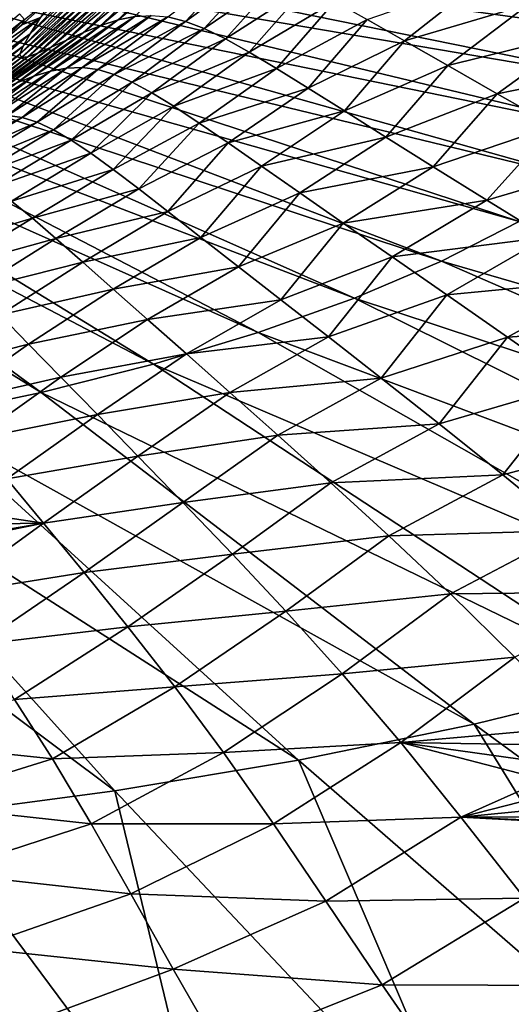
# Model space of a CAD drawing. Header units: metres. Extents: x -106 to 264, y -111 to 81.
# Tile 394 of 549: x 208.57 to 213.25, y 17.44 to 26.81. Entities that reach past the tile are written whole.
import ezdxf

# ---------------------------------------------------------------- set-up
doc = ezdxf.new("R2010")
doc.units = ezdxf.units.M
doc.layers.add('solid_20422013', color=7, linetype='CONTINUOUS')

msp = doc.modelspace()

# ---------------------------------------------------------------- linework, layer by layer
at = {"layer": 'solid_20422013'}
for points in [[(215.253754, 26.564379, 211.007401), (207.706512, 27.836481, 209.23465), (207.593826, 27.616451, 209.845993)], [(215.253754, 26.564379, 211.007401), (215.463913, 27.010214, 209.768433), (207.706512, 27.836481, 209.23465)], [(214.931717, 26.126331, 212.224731), (207.593826, 27.616451, 209.845993), (207.426468, 27.400486, 210.446045)], [(214.931717, 26.126331, 212.224731), (215.253754, 26.564379, 211.007401), (207.593826, 27.616451, 209.845993)], [(214.500168, 25.699286, 213.411514), (207.426468, 27.400486, 210.446045), (207.205673, 27.190142, 211.030487)], [(214.500168, 25.699286, 213.411514), (214.931717, 26.126331, 212.224731), (207.426468, 27.400486, 210.446045)], [(208.669449, 26.675392, 45.747894), (209.345657, 27.390617, 38.714874), (209.248474, 27.217571, 46.061985)], [(208.669449, 26.675392, 45.747894), (208.767532, 26.832958, 38.550438), (209.345657, 27.390617, 38.714874)], [(210.146286, 26.795504, 115.371971), (209.980286, 26.837158, 112.025116), (210.680466, 27.365433, 113.244614)], [(210.146286, 26.795504, 115.371971), (210.680466, 27.365433, 113.244614), (210.86554, 27.315186, 116.619293)], [(209.342728, 26.756367, 96.448364), (209.823624, 27.228172, 92.959274), (210.000183, 27.298092, 97.511017)], [(209.508255, 26.810064, 100.698074), (209.342728, 26.756367, 96.448364), (210.000183, 27.298092, 97.511017)], [(209.508255, 26.810064, 100.698074), (210.000183, 27.298092, 97.511017), (210.173904, 27.351793, 101.804337)], [(209.667023, 26.843006, 104.702019), (209.508255, 26.810064, 100.698074), (210.173904, 27.351793, 101.804337)], [(210.32637, 26.726273, 118.527451), (210.146286, 26.795504, 115.371971), (210.86554, 27.315186, 116.619293)], [(210.32637, 26.726273, 118.527451), (210.86554, 27.315186, 116.619293), (211.07016, 27.235439, 119.795761)], [(213.962311, 25.286373, 214.559036), (207.205673, 27.190142, 211.030487), (206.933029, 26.986931, 211.595123)], [(213.962311, 25.286373, 214.559036), (214.500168, 25.699286, 213.411514), (207.205673, 27.190142, 211.030487)], [(208.602234, 26.558929, 52.595913), (209.248474, 27.217571, 46.061985), (209.183701, 27.089401, 53.0466)], [(208.602234, 26.558929, 52.595913), (208.669449, 26.675392, 45.747894), (209.248474, 27.217571, 46.061985)], [(209.175888, 26.689259, 91.943687), (209.652206, 27.15155, 88.139717), (209.823624, 27.228172, 92.959274)], [(209.342728, 26.756367, 96.448364), (209.175888, 26.689259, 91.943687), (209.823624, 27.228172, 92.959274)], [(210.526871, 26.628746, 121.505142), (210.32637, 26.726273, 118.527451), (211.07016, 27.235439, 119.795761)], [(210.526871, 26.628746, 121.505142), (211.07016, 27.235439, 119.795761), (211.301712, 27.125647, 122.78756)], [(212.231628, 26.610706, 130.792313), (211.875366, 26.813873, 128.271561), (212.96788, 27.192062, 130.956375)], [(212.231628, 26.610706, 130.792313), (212.96788, 27.192062, 130.956375), (213.413895, 26.957979, 133.341202)], [(208.572678, 26.483912, 59.111008), (209.183701, 27.089401, 53.0466), (209.158905, 27.006948, 59.684116)], [(208.572678, 26.483912, 59.111008), (208.602234, 26.558929, 52.595913), (209.183701, 27.089401, 53.0466)], [(208.868317, 26.548553, 82.136009), (209.357101, 27.016457, 77.659363), (209.493988, 27.077763, 83.042961)], [(209.015244, 26.617174, 87.175682), (208.868317, 26.548553, 82.136009), (209.493988, 27.077763, 83.042961)], [(209.015244, 26.617174, 87.175682), (209.493988, 27.077763, 83.042961), (209.652206, 27.15155, 88.139717)], [(209.175888, 26.689259, 91.943687), (209.015244, 26.617174, 87.175682), (209.652206, 27.15155, 88.139717)], [(210.754196, 26.502319, 124.318596), (210.526871, 26.628746, 121.505142), (211.301712, 27.125647, 122.78756)], [(210.754196, 26.502319, 124.318596), (211.301712, 27.125647, 122.78756), (211.567642, 26.985296, 125.608276)], [(213.322128, 24.890623, 215.658875), (206.933029, 26.986931, 211.595123), (206.610535, 26.792316, 212.135864)], [(213.322128, 24.890623, 215.658875), (213.962311, 25.286373, 214.559036), (206.933029, 26.986931, 211.595123)], [(208.58728, 26.450916, 65.311508), (208.572678, 26.483912, 59.111008), (209.158905, 27.006948, 59.684116)], [(208.58728, 26.450916, 65.311508), (209.158905, 27.006948, 59.684116), (209.181213, 26.971157, 65.990402)], [(208.590866, 26.761013, 30.990833), (208.88916, 27.031651, 30.990953), (208.767532, 26.832958, 38.550438)], [(208.615784, 26.81415, 30.785961), (208.88916, 27.031651, 30.990953), (208.590866, 26.761013, 30.990833)], [(208.742752, 26.492018, 76.816803), (209.25, 26.977587, 71.978645), (209.357101, 27.016457, 77.659363)], [(208.868317, 26.548553, 82.136009), (208.742752, 26.492018, 76.816803), (209.357101, 27.016457, 77.659363)], [(211.014786, 26.346394, 126.981369), (210.754196, 26.502319, 124.318596), (211.567642, 26.985296, 125.608276)], [(211.014786, 26.346394, 126.981369), (211.567642, 26.985296, 125.608276), (211.875366, 26.813873, 128.271561)], [(208.646439, 26.456488, 71.210976), (208.58728, 26.450916, 65.311508), (209.181213, 26.971157, 65.990402)], [(208.646439, 26.456488, 71.210976), (209.181213, 26.971157, 65.990402), (209.25, 26.977587, 71.978645)], [(208.742752, 26.492018, 76.816803), (208.646439, 26.456488, 71.210976), (209.25, 26.977587, 71.978645)], [(212.642548, 26.374998, 133.186554), (212.231628, 26.610706, 130.792313), (213.413895, 26.957979, 133.341202)], [(212.642548, 26.374998, 133.186554), (213.413895, 26.957979, 133.341202), (213.926254, 26.691261, 135.608795)], [(212.584351, 24.514936, 216.703003), (206.610535, 26.792316, 212.135864), (206.240524, 26.607698, 212.648865)], [(212.584351, 24.514936, 216.703003), (213.322128, 24.890623, 215.658875), (206.610535, 26.792316, 212.135864)], [(208.615784, 26.81415, 30.785961), (207.380478, 25.845434, 30.785961), (208.567871, 26.867413, 30.574986)], [(208.615784, 26.81415, 30.785961), (207.630997, 25.994396, 30.990501), (207.380478, 25.845434, 30.785961)], [(208.615784, 26.81415, 30.785961), (208.276337, 26.493219, 30.990709), (207.630997, 25.994396, 30.990501)], [(208.155273, 26.310629, 38.568382), (208.767532, 26.832958, 38.550438), (208.669449, 26.675392, 45.747894)], [(208.155273, 26.310629, 38.568382), (208.276337, 26.493219, 30.990709), (208.767532, 26.832958, 38.550438)], [(208.276337, 26.493219, 30.990709), (208.590866, 26.761013, 30.990833), (208.767532, 26.832958, 38.550438)], [(208.615784, 26.81415, 30.785961), (208.590866, 26.761013, 30.990833), (208.276337, 26.493219, 30.990709)], [(208.704712, 26.273836, 96.569748), (209.342728, 26.756367, 96.448364), (209.508255, 26.810064, 100.698074)], [(208.863678, 26.322582, 100.810661), (208.704712, 26.273836, 96.569748), (209.508255, 26.810064, 100.698074)], [(208.863678, 26.322582, 100.810661), (209.508255, 26.810064, 100.698074), (209.667023, 26.843006, 104.702019)], [(209.015686, 26.350718, 104.799721), (208.863678, 26.322582, 100.810661), (209.667023, 26.843006, 104.702019)], [(209.015686, 26.350718, 104.799721), (209.667023, 26.843006, 104.702019), (209.822449, 26.852516, 108.473083)], [(209.163956, 26.355743, 108.55172), (209.015686, 26.350718, 104.799721), (209.822449, 26.852516, 108.473083)], [(209.163956, 26.355743, 108.55172), (209.822449, 26.852516, 108.473083), (209.980286, 26.837158, 112.025116)], [(209.313782, 26.33621, 112.082771), (209.163956, 26.355743, 108.55172), (209.980286, 26.837158, 112.025116)], [(209.313782, 26.33621, 112.082771), (209.980286, 26.837158, 112.025116), (210.146286, 26.795504, 115.371971)], [(209.47049, 26.290676, 115.408966), (209.313782, 26.33621, 112.082771), (210.146286, 26.795504, 115.371971)], [(209.47049, 26.290676, 115.408966), (210.146286, 26.795504, 115.371971), (210.32637, 26.726273, 118.527451)], [(211.314835, 26.160292, 129.507355), (211.014786, 26.346394, 126.981369), (211.875366, 26.813873, 128.271561)], [(211.314835, 26.160292, 129.507355), (211.875366, 26.813873, 128.271561), (212.231628, 26.610706, 130.792313)], [(208.544006, 26.211311, 92.067581), (209.175888, 26.689259, 91.943687), (209.342728, 26.756367, 96.448364)], [(208.704712, 26.273836, 96.569748), (208.544006, 26.211311, 92.067581), (209.342728, 26.756367, 96.448364)], [(209.639481, 26.217846, 118.546066), (209.47049, 26.290676, 115.408966), (210.32637, 26.726273, 118.527451)], [(209.639481, 26.217846, 118.546066), (210.32637, 26.726273, 118.527451), (210.526871, 26.628746, 121.505142)], [(211.754395, 24.162066, 217.683746), (206.240524, 26.607698, 212.648865), (205.825668, 26.434402, 213.130402)], [(211.754395, 24.162066, 217.683746), (212.584351, 24.514936, 216.703003), (206.240524, 26.607698, 212.648865)], [(208.058014, 26.167709, 45.780872), (208.669449, 26.675392, 45.747894), (208.602234, 26.558929, 52.595913)], [(208.058014, 26.167709, 45.780872), (208.155273, 26.310629, 38.568382), (208.669449, 26.675392, 45.747894)], [(208.246994, 26.0767, 82.247414), (208.868317, 26.548553, 82.136009), (209.015244, 26.617174, 87.175682)], [(208.388977, 26.14295, 87.296135), (208.246994, 26.0767, 82.247414), (209.015244, 26.617174, 87.175682)], [(208.388977, 26.14295, 87.296135), (209.015244, 26.617174, 87.175682), (209.175888, 26.689259, 91.943687)], [(208.544006, 26.211311, 92.067581), (208.388977, 26.14295, 87.296135), (209.175888, 26.689259, 91.943687)], [(209.826569, 26.116909, 121.508705), (209.639481, 26.217846, 118.546066), (210.526871, 26.628746, 121.505142)], [(209.826569, 26.116909, 121.508705), (210.526871, 26.628746, 121.505142), (210.754196, 26.502319, 124.318596)], [(211.659714, 25.943138, 131.911407), (211.314835, 26.160292, 129.507355), (212.231628, 26.610706, 130.792313)], [(211.659714, 25.943138, 131.911407), (212.231628, 26.610706, 130.792313), (212.642548, 26.374998, 133.186554)], [(213.114258, 26.10594, 135.470383), (212.642548, 26.374998, 133.186554), (213.926254, 26.691261, 135.608795)], [(213.114258, 26.10594, 135.470383), (213.926254, 26.691261, 135.608795), (214.511139, 26.391151, 137.775436)], [(207.991409, 26.063911, 52.640369), (208.602234, 26.558929, 52.595913), (208.572678, 26.483912, 59.111008)], [(207.991409, 26.063911, 52.640369), (208.058014, 26.167709, 45.780872), (208.602234, 26.558929, 52.595913)], [(208.12561, 26.020712, 76.914627), (208.742752, 26.492018, 76.816803), (208.868317, 26.548553, 82.136009)], [(208.246994, 26.0767, 82.247414), (208.12561, 26.020712, 76.914627), (208.868317, 26.548553, 82.136009)], [(210.838394, 23.834599, 218.593933), (205.825668, 26.434402, 213.130402), (205.368988, 26.273674, 213.577026)], [(210.838394, 23.834599, 218.593933), (211.754395, 24.162066, 217.683746), (205.825668, 26.434402, 213.130402)], [(207.961884, 25.999151, 59.165649), (208.572678, 26.483912, 59.111008), (208.58728, 26.450916, 65.311508)], [(207.961884, 25.999151, 59.165649), (207.991409, 26.063911, 52.640369), (208.572678, 26.483912, 59.111008)], [(207.97554, 25.973547, 65.378464), (207.961884, 25.999151, 59.165649), (208.58728, 26.450916, 65.311508)], [(207.97554, 25.973547, 65.378464), (208.58728, 26.450916, 65.311508), (208.646439, 26.456488, 71.210976)], [(208.032547, 25.983482, 71.293121), (207.97554, 25.973547, 65.378464), (208.646439, 26.456488, 71.210976)], [(208.032547, 25.983482, 71.293121), (208.646439, 26.456488, 71.210976), (208.742752, 26.492018, 76.816803)], [(208.12561, 26.020712, 76.914627), (208.032547, 25.983482, 71.293121), (208.742752, 26.492018, 76.816803)], [(210.037674, 25.987152, 124.311325), (209.826569, 26.116909, 121.508705), (210.754196, 26.502319, 124.318596)], [(210.037674, 25.987152, 124.311325), (210.754196, 26.502319, 124.318596), (211.014786, 26.346394, 126.981369)], [(208.31485, 25.896917, 104.338623), (208.863678, 26.322582, 100.810661), (209.015686, 26.350718, 104.799721)], [(208.454071, 25.900314, 108.065605), (208.31485, 25.896917, 104.338623), (209.015686, 26.350718, 104.799721)], [(208.454071, 25.900314, 108.065605), (209.015686, 26.350718, 104.799721), (209.163956, 26.355743, 108.55172)], [(208.593445, 25.880259, 111.572113), (208.454071, 25.900314, 108.065605), (209.163956, 26.355743, 108.55172)], [(208.593445, 25.880259, 111.572113), (209.163956, 26.355743, 108.55172), (209.313782, 26.33621, 112.082771)], [(208.737595, 25.835346, 114.875809), (208.593445, 25.880259, 111.572113), (209.313782, 26.33621, 112.082771)], [(208.737595, 25.835346, 114.875809), (209.313782, 26.33621, 112.082771), (209.47049, 26.290676, 115.408966)], [(210.278687, 25.827854, 126.968361), (210.037674, 25.987152, 124.311325), (211.014786, 26.346394, 126.981369)], [(210.278687, 25.827854, 126.968361), (211.014786, 26.346394, 126.981369), (211.314835, 26.160292, 129.507355)], [(212.054718, 25.694012, 134.208557), (211.659714, 25.943138, 131.911407), (212.642548, 26.374998, 133.186554)], [(212.054718, 25.694012, 134.208557), (212.642548, 26.374998, 133.186554), (213.114258, 26.10594, 135.470383)], [(213.652557, 25.802586, 137.660049), (213.114258, 26.10594, 135.470383), (214.511139, 26.391151, 137.775436)], [(209.843094, 23.534931, 219.426895), (205.368988, 26.273674, 213.577026), (204.873779, 26.126669, 213.985535)], [(209.843094, 23.534931, 219.426895), (210.838394, 23.834599, 218.593933), (205.368988, 26.273674, 213.577026)], [(208.020874, 25.826639, 96.154785), (208.544006, 26.211311, 92.067581), (208.704712, 26.273836, 96.569748)], [(208.171158, 25.871473, 100.373497), (208.020874, 25.826639, 96.154785), (208.704712, 26.273836, 96.569748)], [(208.171158, 25.871473, 100.373497), (208.704712, 26.273836, 96.569748), (208.863678, 26.322582, 100.810661)], [(208.31485, 25.896917, 104.338623), (208.171158, 25.871473, 100.373497), (208.863678, 26.322582, 100.810661)], [(208.89122, 25.764259, 117.993927), (208.737595, 25.835346, 114.875809), (209.47049, 26.290676, 115.408966)], [(208.89122, 25.764259, 117.993927), (209.47049, 26.290676, 115.408966), (209.639481, 26.217846, 118.546066)], [(209.059387, 25.666086, 120.941811), (208.89122, 25.764259, 117.993927), (209.639481, 26.217846, 118.546066)], [(209.059387, 25.666086, 120.941811), (209.639481, 26.217846, 118.546066), (209.826569, 26.116909, 121.508705)], [(210.555237, 25.638208, 129.494415), (210.278687, 25.827854, 126.968361), (211.314835, 26.160292, 129.507355)], [(210.555237, 25.638208, 129.494415), (211.314835, 26.160292, 129.507355), (211.659714, 25.943138, 131.911407)], [(208.775803, 23.265259, 220.176559), (204.873779, 26.126669, 213.985535), (204.343628, 25.99444, 214.353012)], [(208.775803, 23.265259, 220.176559), (209.843094, 23.534931, 219.426895), (204.873779, 26.126669, 213.985535)], [(209.247238, 25.540031, 123.734215), (209.059387, 25.666086, 120.941811), (209.826569, 26.116909, 121.508705)], [(209.247238, 25.540031, 123.734215), (209.826569, 26.116909, 121.508705), (210.037674, 25.987152, 124.311325)], [(212.505112, 25.411993, 136.413879), (212.054718, 25.694012, 134.208557), (213.114258, 26.10594, 135.470383)], [(212.505112, 25.411993, 136.413879), (213.114258, 26.10594, 135.470383), (213.652557, 25.802586, 137.660049)], [(207.644394, 23.027554, 220.837418), (208.775803, 23.265259, 220.176559), (204.343628, 25.99444, 214.353012)], [(209.45993, 25.385302, 126.385902), (209.247238, 25.540031, 123.734215), (210.037674, 25.987152, 124.311325)], [(209.45993, 25.385302, 126.385902), (210.037674, 25.987152, 124.311325), (210.278687, 25.827854, 126.968361)], [(208.593445, 25.880259, 111.572113), (207.748718, 25.483326, 108.44931), (208.454071, 25.900314, 108.065605)], [(208.593445, 25.880259, 111.572113), (207.880203, 25.455906, 111.940094), (207.748718, 25.483326, 108.44931)], [(208.737595, 25.835346, 114.875809), (207.880203, 25.455906, 111.940094), (208.593445, 25.880259, 111.572113)], [(210.872208, 25.417177, 131.904526), (210.555237, 25.638208, 129.494415), (211.659714, 25.943138, 131.911407)], [(210.872208, 25.417177, 131.904526), (211.659714, 25.943138, 131.911407), (212.054718, 25.694012, 134.208557)], [(208.737595, 25.835346, 114.875809), (208.015945, 25.403574, 115.227699), (207.880203, 25.455906, 111.940094)], [(208.89122, 25.764259, 117.993927), (208.015945, 25.403574, 115.227699), (208.737595, 25.835346, 114.875809)], [(208.89122, 25.764259, 117.993927), (208.160248, 25.325014, 118.331238), (208.015945, 25.403574, 115.227699)], [(209.059387, 25.666086, 120.941811), (208.160248, 25.325014, 118.331238), (208.89122, 25.764259, 117.993927)], [(209.702438, 25.20104, 128.911621), (209.45993, 25.385302, 126.385902), (210.278687, 25.827854, 126.968361)], [(209.702438, 25.20104, 128.911621), (210.278687, 25.827854, 126.968361), (210.555237, 25.638208, 129.494415)], [(213.014999, 25.095562, 138.543152), (212.505112, 25.411993, 136.413879), (213.652557, 25.802586, 137.660049)], [(213.014999, 25.095562, 138.543152), (213.652557, 25.802586, 137.660049), (214.260025, 25.462511, 139.774094)], [(211.234421, 25.163687, 134.213806), (210.872208, 25.417177, 131.904526), (212.054718, 25.694012, 134.208557)], [(211.234421, 25.163687, 134.213806), (212.054718, 25.694012, 134.208557), (212.505112, 25.411993, 136.413879)], [(209.059387, 25.666086, 120.941811), (208.317673, 25.219257, 121.267044), (208.160248, 25.325014, 118.331238)], [(209.247238, 25.540031, 123.734215), (208.317673, 25.219257, 121.267044), (209.059387, 25.666086, 120.941811)], [(209.979111, 24.986139, 131.326035), (209.702438, 25.20104, 128.911621), (210.555237, 25.638208, 129.494415)], [(209.979111, 24.986139, 131.326035), (210.555237, 25.638208, 129.494415), (210.872208, 25.417177, 131.904526)], [(209.247238, 25.540031, 123.734215), (208.492889, 25.085403, 124.050926), (208.317673, 25.219257, 121.267044)], [(209.45993, 25.385302, 126.385902), (208.492889, 25.085403, 124.050926), (209.247238, 25.540031, 123.734215)], [(210.294083, 24.739426, 133.643814), (209.979111, 24.986139, 131.326035), (210.872208, 25.417177, 131.904526)], [(210.294083, 24.739426, 133.643814), (210.872208, 25.417177, 131.904526), (211.234421, 25.163687, 134.213806)], [(211.646667, 24.876661, 136.437378), (211.234421, 25.163687, 134.213806), (212.505112, 25.411993, 136.413879)], [(211.646667, 24.876661, 136.437378), (212.505112, 25.411993, 136.413879), (213.014999, 25.095562, 138.543152)], [(213.585831, 24.741749, 140.614044), (213.014999, 25.095562, 138.543152), (214.260025, 25.462511, 139.774094)], [(209.45993, 25.385302, 126.385902), (208.690567, 24.922548, 126.698669), (208.492889, 25.085403, 124.050926)], [(209.702438, 25.20104, 128.911621), (208.690567, 24.922548, 126.698669), (209.45993, 25.385302, 126.385902)], [(209.702438, 25.20104, 128.911621), (208.915085, 24.729687, 129.225861), (208.690567, 24.922548, 126.698669)], [(209.979111, 24.986139, 131.326035), (208.915085, 24.729687, 129.225861), (209.702438, 25.20104, 128.911621)], [(210.651566, 24.459721, 135.879608), (210.294083, 24.739426, 133.643814), (211.234421, 25.163687, 134.213806)], [(210.651566, 24.459721, 135.879608), (211.234421, 25.163687, 134.213806), (211.646667, 24.876661, 136.437378)], [(207.738403, 24.63641, 124.936363), (208.492889, 25.085403, 124.050926), (208.690567, 24.922548, 126.698669)], [(212.112732, 24.554358, 138.591064), (211.646667, 24.876661, 136.437378), (213.014999, 25.095562, 138.543152)], [(212.112732, 24.554358, 138.591064), (213.014999, 25.095562, 138.543152), (213.585831, 24.741749, 140.614044)], [(207.926544, 24.456888, 127.584946), (207.738403, 24.63641, 124.936363), (208.690567, 24.922548, 126.698669)], [(207.926544, 24.456888, 127.584946), (208.690567, 24.922548, 126.698669), (208.915085, 24.729687, 129.225861)], [(209.979111, 24.986139, 131.326035), (209.170273, 24.505533, 131.647537), (208.915085, 24.729687, 129.225861)], [(210.294083, 24.739426, 133.643814), (209.170273, 24.505533, 131.647537), (209.979111, 24.986139, 131.326035)], [(211.055222, 24.145485, 138.048386), (210.651566, 24.459721, 135.879608), (211.646667, 24.876661, 136.437378)], [(211.055222, 24.145485, 138.048386), (211.646667, 24.876661, 136.437378), (212.112732, 24.554358, 138.591064)], [(219.679672, 22.451397, 219.504883), (213.322128, 24.890623, 215.658875), (212.584351, 24.514936, 216.703003)], [(210.294083, 24.739426, 133.643814), (209.459869, 24.248766, 133.978653), (209.170273, 24.505533, 131.647537)], [(210.651566, 24.459721, 135.879608), (209.459869, 24.248766, 133.978653), (210.294083, 24.739426, 133.643814)], [(212.634247, 24.193687, 140.692047), (212.112732, 24.554358, 138.591064), (213.585831, 24.741749, 140.614044)], [(212.634247, 24.193687, 140.692047), (213.585831, 24.741749, 140.614044), (214.218613, 24.347372, 142.644516)], [(208.139694, 24.245895, 130.119202), (207.926544, 24.456888, 127.584946), (208.915085, 24.729687, 129.225861)], [(208.139694, 24.245895, 130.119202), (208.915085, 24.729687, 129.225861), (209.170273, 24.505533, 131.647537)], [(211.507141, 23.793821, 140.166153), (211.055222, 24.145485, 138.048386), (212.112732, 24.554358, 138.591064)], [(211.507141, 23.793821, 140.166153), (212.112732, 24.554358, 138.591064), (212.634247, 24.193687, 140.692047)], [(208.381241, 24.001925, 132.554901), (208.139694, 24.245895, 130.119202), (209.170273, 24.505533, 131.647537)], [(208.381241, 24.001925, 132.554901), (209.170273, 24.505533, 131.647537), (209.459869, 24.248766, 133.978653)], [(210.651566, 24.459721, 135.879608), (209.787598, 23.958055, 136.234146), (209.459869, 24.248766, 133.978653)], [(211.055222, 24.145485, 138.048386), (209.787598, 23.958055, 136.234146), (210.651566, 24.459721, 135.879608)], [(218.564362, 21.90892, 221.012726), (212.584351, 24.514936, 216.703003), (211.754395, 24.162066, 217.683746)], [(218.564362, 21.90892, 221.012726), (219.679672, 22.451397, 219.504883), (212.584351, 24.514936, 216.703003)], [(213.212677, 23.791395, 142.757721), (212.634247, 24.193687, 140.692047), (214.218613, 24.347372, 142.644516)], [(213.212677, 23.791395, 142.757721), (214.218613, 24.347372, 142.644516), (214.914352, 23.909252, 144.652466)], [(208.654556, 23.723457, 134.907791), (208.381241, 24.001925, 132.554901), (209.459869, 24.248766, 133.978653)], [(208.654556, 23.723457, 134.907791), (209.459869, 24.248766, 133.978653), (209.787598, 23.958055, 136.234146)], [(212.008972, 23.401525, 142.249161), (211.507141, 23.793821, 140.166153), (212.634247, 24.193687, 140.692047)], [(212.008972, 23.401525, 142.249161), (212.634247, 24.193687, 140.692047), (213.212677, 23.791395, 142.757721)], [(211.055222, 24.145485, 138.048386), (210.156616, 23.63147, 138.429321), (209.787598, 23.958055, 136.234146)], [(211.507141, 23.793821, 140.166153), (210.156616, 23.63147, 138.429321), (211.055222, 24.145485, 138.048386)], [(217.318939, 21.400032, 222.427277), (211.754395, 24.162066, 217.683746), (210.838394, 23.834599, 218.593933)], [(217.318939, 21.400032, 222.427277), (218.564362, 21.90892, 221.012726), (211.754395, 24.162066, 217.683746)], [(207.601212, 23.456818, 134.10112), (208.381241, 24.001925, 132.554901), (208.654556, 23.723457, 134.907791)], [(208.962952, 23.408869, 137.193665), (208.654556, 23.723457, 134.907791), (209.787598, 23.958055, 136.234146)], [(208.962952, 23.408869, 137.193665), (209.787598, 23.958055, 136.234146), (210.156616, 23.63147, 138.429321)], [(213.84935, 23.344238, 144.805405), (213.212677, 23.791395, 142.757721), (214.914352, 23.909252, 144.652466)], [(215.952164, 20.928299, 223.738617), (210.838394, 23.834599, 218.593933), (209.843094, 23.534931, 219.426895)], [(215.952164, 20.928299, 223.738617), (217.318939, 21.400032, 222.427277), (210.838394, 23.834599, 218.593933)], [(207.852982, 23.15642, 136.389008), (207.601212, 23.456818, 134.10112), (208.654556, 23.723457, 134.907791)], [(207.852982, 23.15642, 136.389008), (208.654556, 23.723457, 134.907791), (208.962952, 23.408869, 137.193665)], [(211.507141, 23.793821, 140.166153), (210.569, 23.265846, 140.580078), (210.156616, 23.63147, 138.429321)], [(212.008972, 23.401525, 142.249161), (210.569, 23.265846, 140.580078), (211.507141, 23.793821, 140.166153)], [(212.562408, 22.965395, 144.313675), (212.008972, 23.401525, 142.249161), (213.212677, 23.791395, 142.757721)], [(212.562408, 22.965395, 144.313675), (213.212677, 23.791395, 142.757721), (213.84935, 23.344238, 144.805405)], [(209.309036, 23.055353, 139.428604), (208.962952, 23.408869, 137.193665), (210.156616, 23.63147, 138.429321)], [(209.309036, 23.055353, 139.428604), (210.156616, 23.63147, 138.429321), (210.569, 23.265846, 140.580078)], [(214.473648, 20.497028, 224.937561), (209.843094, 23.534931, 219.426895), (208.775803, 23.265259, 220.176559)], [(214.473648, 20.497028, 224.937561), (215.952164, 20.928299, 223.738617), (209.843094, 23.534931, 219.426895)], [(208.134811, 22.819092, 138.625931), (207.852982, 23.15642, 136.389008), (208.962952, 23.408869, 137.193665)], [(208.134811, 22.819092, 138.625931), (208.962952, 23.408869, 137.193665), (209.309036, 23.055353, 139.428604)], [(212.008972, 23.401525, 142.249161), (211.026688, 22.857868, 142.702438), (210.569, 23.265846, 140.580078)], [(212.562408, 22.965395, 144.313675), (211.026688, 22.857868, 142.702438), (212.008972, 23.401525, 142.249161)], [(213.16684, 22.48254, 146.374298), (212.562408, 22.965395, 144.313675), (213.84935, 23.344238, 144.805405)], [(213.16684, 22.48254, 146.374298), (213.84935, 23.344238, 144.805405), (214.541504, 22.849554, 146.849533)], [(212.893814, 20.109241, 226.015732), (208.775803, 23.265259, 220.176559), (207.644394, 23.027554, 220.837418)], [(212.893814, 20.109241, 226.015732), (214.473648, 20.497028, 224.937561), (208.775803, 23.265259, 220.176559)], [(209.695007, 22.659384, 141.62886), (209.309036, 23.055353, 139.428604), (210.569, 23.265846, 140.580078)], [(209.695007, 22.659384, 141.62886), (210.569, 23.265846, 140.580078), (211.026688, 22.857868, 142.702438)], [(208.448868, 22.4415, 140.826935), (208.134811, 22.819092, 138.625931), (209.309036, 23.055353, 139.428604)], [(208.448868, 22.4415, 140.826935), (209.309036, 23.055353, 139.428604), (209.695007, 22.659384, 141.62886)], [(211.223755, 19.767656, 226.965576), (207.644394, 23.027554, 220.837418), (206.457169, 22.823551, 221.404663)], [(211.223755, 19.767656, 226.965576), (212.893814, 20.109241, 226.015732), (207.644394, 23.027554, 220.837418)], [(212.562408, 22.965395, 144.313675), (211.531555, 22.404232, 144.812332), (211.026688, 22.857868, 142.702438)], [(213.16684, 22.48254, 146.374298), (211.531555, 22.404232, 144.812332), (212.562408, 22.965395, 144.313675)], [(210.123062, 22.217426, 143.810745), (209.695007, 22.659384, 141.62886), (211.026688, 22.857868, 142.702438)], [(210.123062, 22.217426, 143.810745), (211.026688, 22.857868, 142.702438), (211.531555, 22.404232, 144.812332)], [(209.47522, 19.474665, 227.780441), (206.457169, 22.823551, 221.404663), (205.222855, 22.654743, 221.874161)], [(209.47522, 19.474665, 227.780441), (211.223755, 19.767656, 226.965576), (206.457169, 22.823551, 221.404663)], [(213.814255, 21.951084, 148.440369), (213.16684, 22.48254, 146.374298), (214.541504, 22.849554, 146.849533)], [(207.660507, 19.232313, 228.454651), (209.47522, 19.474665, 227.780441), (205.222855, 22.654743, 221.874161)], [(208.797302, 22.020229, 143.007034), (208.448868, 22.4415, 140.826935), (209.695007, 22.659384, 141.62886)], [(208.797302, 22.020229, 143.007034), (209.695007, 22.659384, 141.62886), (210.123062, 22.217426, 143.810745)], [(207.709579, 22.183455, 141.0112), (208.448868, 22.4415, 140.826935), (208.797302, 22.020229, 143.007034)], [(210.594269, 21.726103, 145.989655), (210.123062, 22.217426, 143.810745), (211.531555, 22.404232, 144.812332)], [(210.594269, 21.726103, 145.989655), (211.531555, 22.404232, 144.812332), (212.081573, 21.902164, 146.922852)], [(213.16684, 22.48254, 146.374298), (212.081573, 21.902164, 146.922852), (211.531555, 22.404232, 144.812332)], [(213.814255, 21.951084, 148.440369), (212.081573, 21.902164, 146.922852), (213.16684, 22.48254, 146.374298)], [(209.182114, 21.551901, 145.181091), (208.797302, 22.020229, 143.007034), (210.123062, 22.217426, 143.810745)], [(209.182114, 21.551901, 145.181091), (210.123062, 22.217426, 143.810745), (210.594269, 21.726103, 145.989655)], [(207.691223, 22.006903, 141.776123), (207.709579, 22.183455, 141.0112), (208.797302, 22.020229, 143.007034)], [(207.562897, 21.770651, 142.655792), (208.797302, 22.020229, 143.007034), (207.855057, 21.340721, 144.701508)], [(207.590851, 21.815399, 142.495255), (208.797302, 22.020229, 143.007034), (207.562897, 21.770651, 142.655792)], [(207.590851, 21.815399, 142.495255), (207.691223, 22.006903, 141.776123), (208.797302, 22.020229, 143.007034)], [(207.855057, 21.340721, 144.701508), (208.797302, 22.020229, 143.007034), (209.182114, 21.551901, 145.181091)], [(213.814255, 21.951084, 148.440369), (212.668243, 21.349779, 149.042221), (212.081573, 21.902164, 146.922852)], [(214.495209, 21.369352, 150.520142), (212.668243, 21.349779, 149.042221), (213.814255, 21.951084, 148.440369)], [(211.102631, 21.183018, 148.17543), (210.594269, 21.726103, 145.989655), (212.081573, 21.902164, 146.922852)], [(211.102631, 21.183018, 148.17543), (212.081573, 21.902164, 146.922852), (212.668243, 21.349779, 149.042221)], [(209.600723, 21.033781, 147.360168), (209.182114, 21.551901, 145.181091), (210.594269, 21.726103, 145.989655)], [(209.600723, 21.033781, 147.360168), (210.594269, 21.726103, 145.989655), (211.102631, 21.183018, 148.17543)], [(207.855057, 21.340721, 144.701508), (209.182114, 21.551901, 145.181091), (208.177902, 20.865452, 146.76416)], [(208.177902, 20.865452, 146.76416), (209.182114, 21.551901, 145.181091), (209.600723, 21.033781, 147.360168)], [(214.495209, 21.369352, 150.520142), (213.282455, 20.745274, 151.178253), (212.668243, 21.349779, 149.042221)], [(211.639206, 20.586172, 150.375687), (211.102631, 21.183018, 148.17543), (212.668243, 21.349779, 149.042221)], [(211.639206, 20.586172, 150.375687), (212.668243, 21.349779, 149.042221), (213.282455, 20.745274, 151.178253)], [(210.045609, 20.463848, 149.551147), (209.600723, 21.033781, 147.360168), (211.102631, 21.183018, 148.17543)], [(210.045609, 20.463848, 149.551147), (211.102631, 21.183018, 148.17543), (211.639206, 20.586172, 150.375687)], [(208.177902, 20.865452, 146.76416), (209.600723, 21.033781, 147.360168), (208.521729, 20.345001, 148.836243)], [(208.521729, 20.345001, 148.836243), (209.600723, 21.033781, 147.360168), (210.045609, 20.463848, 149.551147)], [(212.195129, 19.933573, 152.598007), (211.639206, 20.586172, 150.375687), (213.282455, 20.745274, 151.178253)], [(212.195129, 19.933573, 152.598007), (213.282455, 20.745274, 151.178253), (213.914886, 20.086754, 153.338394)], [(210.509033, 19.840117, 151.760773), (210.045609, 20.463848, 149.551147), (211.639206, 20.586172, 150.375687)], [(210.509033, 19.840117, 151.760773), (211.639206, 20.586172, 150.375687), (212.195129, 19.933573, 152.598007)], [(208.521729, 20.345001, 148.836243), (210.045609, 20.463848, 149.551147), (208.880844, 19.777691, 150.922852)], [(208.880844, 19.777691, 150.922852), (210.045609, 20.463848, 149.551147), (210.509033, 19.840117, 151.760773)], [(217.528183, 16.725719, 231.324203), (214.473648, 20.497028, 224.937561), (212.893814, 20.109241, 226.015732)], [(207.197052, 19.956976, 149.304382), (208.521729, 20.345001, 148.836243), (208.880844, 19.777691, 150.922852)], [(215.270538, 16.249247, 232.649216), (212.893814, 20.109241, 226.015732), (211.223755, 19.767656, 226.965576)], [(212.195129, 19.933573, 152.598007), (213.914886, 20.086754, 153.338394), (213.720886, 19.910032, 153.66127)], [(215.270538, 16.249247, 232.649216), (217.528183, 16.725719, 231.324203), (212.893814, 20.109241, 226.015732)], [(207.504593, 19.351719, 151.507645), (207.197052, 19.956976, 149.304382), (208.880844, 19.777691, 150.922852)], [(210.984772, 19.160635, 153.995712), (210.509033, 19.840117, 151.760773), (212.195129, 19.933573, 152.598007)], [(210.984772, 19.160635, 153.995712), (212.195129, 19.933573, 152.598007), (212.768036, 19.223305, 154.849884)], [(212.195129, 19.933573, 152.598007), (213.603104, 19.737991, 154.025848), (213.56427, 19.578646, 154.408936)], [(212.768036, 19.223305, 154.849884), (212.195129, 19.933573, 152.598007), (213.56427, 19.578646, 154.408936)], [(212.195129, 19.933573, 152.598007), (213.720886, 19.910032, 153.66127), (213.603104, 19.737991, 154.025848)], [(207.504593, 19.351719, 151.507645), (208.880844, 19.777691, 150.922852), (209.249619, 19.161839, 153.029037)], [(208.880844, 19.777691, 150.922852), (210.509033, 19.840117, 151.760773), (209.249619, 19.161839, 153.029037)], [(209.249619, 19.161839, 153.029037), (210.509033, 19.840117, 151.760773), (210.984772, 19.160635, 153.995712)], [(212.900543, 15.840211, 233.786911), (211.223755, 19.767656, 226.965576), (209.47522, 19.474665, 227.780441)], [(212.900543, 15.840211, 233.786911), (215.270538, 16.249247, 232.649216), (211.223755, 19.767656, 226.965576)], [(212.768036, 19.223305, 154.849884), (213.56427, 19.578646, 154.408936), (213.610046, 19.438606, 154.79332)], [(210.43573, 15.501623, 234.728928), (209.47522, 19.474665, 227.780441), (207.660507, 19.232313, 228.454651)], [(210.43573, 15.501623, 234.728928), (212.900543, 15.840211, 233.786911), (209.47522, 19.474665, 227.780441)], [(212.768036, 19.223305, 154.849884), (213.610046, 19.438606, 154.79332), (213.732681, 19.320152, 155.165817)], [(207.819153, 18.69293, 153.733185), (207.504593, 19.351719, 151.507645), (209.249619, 19.161839, 153.029037)], [(212.768036, 19.223305, 154.849884), (213.732681, 19.320152, 155.165817), (213.928619, 19.228443, 155.510117)], [(207.894302, 15.235973, 235.468353), (210.43573, 15.501623, 234.728928), (207.660507, 19.232313, 228.454651)], [(211.481888, 18.423826, 156.26236), (210.984772, 19.160635, 153.995712), (212.768036, 19.223305, 154.849884)], [(211.481888, 18.423826, 156.26236), (212.768036, 19.223305, 154.849884), (213.373291, 18.453669, 157.138397)], [(212.768036, 19.223305, 154.849884), (213.928619, 19.228443, 155.510117), (214.188431, 19.164988, 155.817169)], [(212.768036, 19.223305, 154.849884), (214.188431, 19.164988, 155.817169), (214.503601, 19.133312, 156.074753)], [(213.373291, 18.453669, 157.138397), (212.768036, 19.223305, 154.849884), (214.503601, 19.133312, 156.074753)], [(207.819153, 18.69293, 153.733185), (209.249619, 19.161839, 153.029037), (209.628845, 18.495998, 155.159775)], [(209.249619, 19.161839, 153.029037), (210.984772, 19.160635, 153.995712), (209.628845, 18.495998, 155.159775)], [(209.628845, 18.495998, 155.159775), (210.984772, 19.160635, 153.995712), (211.481888, 18.423826, 156.26236)], [(208.146042, 17.979208, 155.98613), (207.819153, 18.69293, 153.733185), (209.628845, 18.495998, 155.159775)], [(208.146042, 17.979208, 155.98613), (209.628845, 18.495998, 155.159775), (210.031586, 17.779177, 157.319855)], [(209.628845, 18.495998, 155.159775), (211.481888, 18.423826, 156.26236), (210.031586, 17.779177, 157.319855)], [(210.031586, 17.779177, 157.319855), (211.481888, 18.423826, 156.26236), (212.018173, 17.628328, 158.566971)], [(212.018173, 17.628328, 158.566971), (211.481888, 18.423826, 156.26236), (213.373291, 18.453669, 157.138397)], [(212.018173, 17.628328, 158.566971), (213.373291, 18.453669, 157.138397), (214.029343, 17.623013, 159.470596)], [(208.500412, 17.209648, 158.271484), (208.146042, 17.979208, 155.98613), (210.031586, 17.779177, 157.319855)], [(208.500412, 17.209648, 158.271484), (210.031586, 17.779177, 157.319855), (210.472321, 17.010427, 159.514008)], [(210.031586, 17.779177, 157.319855), (212.018173, 17.628328, 158.566971), (210.472321, 17.010427, 159.514008)], [(210.472321, 17.010427, 159.514008), (212.018173, 17.628328, 158.566971), (212.611557, 16.772774, 160.915802)], [(212.611557, 16.772774, 160.915802), (212.018173, 17.628328, 158.566971), (214.029343, 17.623013, 159.470596)], [(212.611557, 16.772774, 160.915802), (214.029343, 17.623013, 159.470596), (214.753876, 16.72966, 161.853577)]]:
    msp.add_3dface(points, dxfattribs=at)

doc.saveas('drawing.dxf')
